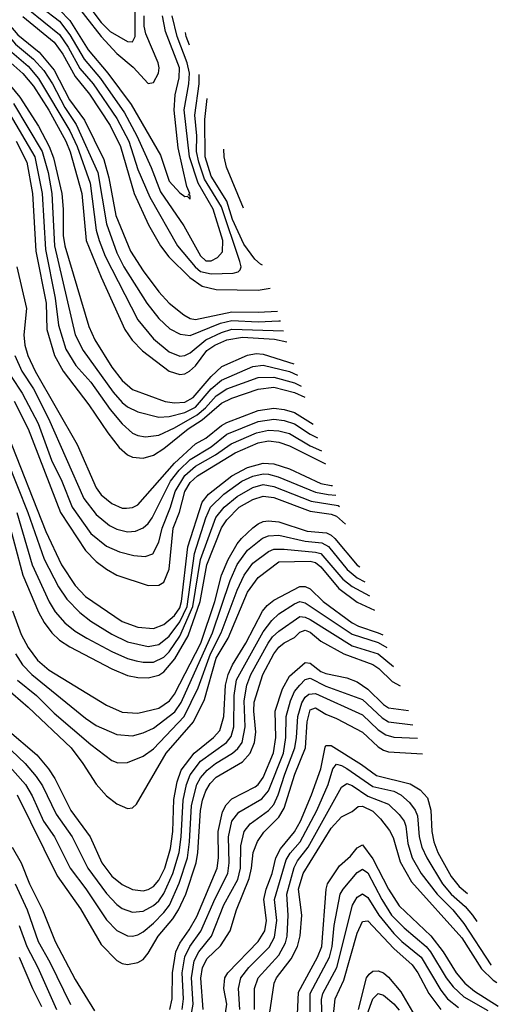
# Model space of a CAD drawing. Header units: inches. Extents: x 990535 to 1117859, y 769386 to 892122.
# Tile 666 of 1056: x 1094757 to 1096590, y 823909 to 827675. Entities that reach past the tile are written whole.
import ezdxf

# ---------------------------------------------------------------- set-up
doc = ezdxf.new("R2010")
doc.units = ezdxf.units.IN
doc.header["$MEASUREMENT"] = 0
doc.layers.add('B0892', color=7, linetype='Continuous')

msp = doc.modelspace()

# ---------------------------------------------------------------- linework, layer by layer
at = {"layer": 'B0892', "color": 5}
for points, elevation in [([(1094770, 827777.1), (1094910, 827668.4), (1094950, 827617.2), (1095003.9, 827523.9), (1095067, 827450), (1095158.7, 827318.7), (1095206.2, 827230), (1095261, 827110), (1095296.6, 827016.6), (1095386.5, 826886.5), (1095450, 826771.6), (1095470, 826752.7), (1095490, 826752.2), (1095515.1, 826764.9), (1095533.7, 826786.3), (1095535.7, 826830), (1095498.6, 826950), (1095440.2, 827050), (1095407.7, 827150), (1095387.2, 827330), (1095405.7, 827430), (1095407.2, 827470), (1095399, 827510), (1095360.5, 827610), (1095340.8, 827690)], 5060), ([(1094950, 827764.1), (1095070, 827610.1), (1095130, 827545.7), (1095192.5, 827492.5), (1095250, 827430.1), (1095270, 827435.1), (1095288.8, 827470), (1095291.5, 827490), (1095287.7, 827510), (1095240.8, 827620.8), (1095234.2, 827650), (1095234.5, 827690)], 5120), ([(1094790, 827715.2), (1094910, 827618.2), (1094943.5, 827570), (1094988.4, 827488.4), (1095038.5, 827430), (1095130, 827296.7), (1095175.4, 827210), (1095210, 827101.6), (1095255.4, 826995.4), (1095361.8, 826810), (1095429.6, 826729.6), (1095450, 826711.6), (1095490, 826702.7), (1095574.4, 826705.6), (1095594, 826710), (1095601.5, 826718.5), (1095605, 826730), (1095600.9, 826750), (1095530, 826958.5), (1095465.2, 827065.2), (1095442.8, 827130), (1095434.3, 827170), (1095435.1, 827230), (1095428.3, 827310), (1095444.7, 827430), (1095444.8, 827465)], 5040), ([(1095006.5, 827746.5), (1095070, 827664.3), (1095103.4, 827630), (1095170, 827591.7), (1095190, 827590.2), (1095199, 827610), (1095199.1, 827710)], 5140), ([(1094642.1, 827690), (1094667.7, 827667.7), (1094740.9, 827580.9), (1094810, 827524), (1094850, 827479.9), (1094883.1, 827430), (1094930, 827338.6), (1094974, 827274), (1095056.1, 827090), (1095090, 826893.7), (1095130, 826783.3), (1095156.7, 826730), (1095244.2, 826590), (1095290, 826531.6), (1095332.5, 826492.5), (1095371.7, 826471.7), (1095410, 826466.5), (1095526.5, 826513.5), (1095570, 826524), (1095670, 826518.6), (1095750, 826522.9), (1095755.9, 826522.4)], 4960), ([(1094670, 827709.6), (1094750, 827616.3), (1094831.5, 827550), (1094890, 827481.2), (1094948.8, 827368.7), (1095005.1, 827290), (1095079.4, 827139.4), (1095098.6, 827070), (1095125.7, 826925.7), (1095181.7, 826790), (1095230, 826713.9), (1095290, 826634.1), (1095330, 826590.1), (1095385.4, 826545.4), (1095410, 826531.8), (1095430, 826528), (1095570, 826556.9), (1095670, 826555.6), (1095744.1, 826560.5)], 4980), ([(1094770, 827686.6), (1094890, 827588.7), (1094923.3, 827543.3), (1094970, 827457.6), (1095024.3, 827390), (1095104, 827270), (1095144, 827190), (1095196.1, 827010), (1095250.4, 826890), (1095297.2, 826810), (1095328, 826768), (1095408.7, 826688.7), (1095455.7, 826655.7), (1095510, 826642.7), (1095670, 826639.9), (1095715.9, 826648)], 5020), ([(1094910, 827712.9), (1094950, 827671.1), (1095019.1, 827559), (1095095.1, 827470), (1095183.7, 827350), (1095296, 827156), (1095330, 827057.5), (1095370, 827012.6), (1095390, 826998.9), (1095399.3, 826999.3), (1095410, 826987.9), (1095410, 827002), (1095404, 827004), (1095408.3, 827010), (1095397, 827037), (1095364.7, 827184.8), (1095349.1, 827329.1), (1095352.7, 827387.3), (1095368.3, 827451.7), (1095368.9, 827490), (1095316.2, 827630), (1095304.2, 827690)], 5080), ([(1094596.1, 827676.1), (1094630, 827657.7), (1094655.5, 827635.5), (1094718.4, 827558.4), (1094790, 827496.7), (1094830, 827450.1), (1094950, 827249.4), (1094977.6, 827190), (1095027, 827050), (1095050.9, 826870), (1095061.5, 826830), (1095085.3, 826770), (1095210, 826527.1), (1095270, 826454.5), (1095330, 826405), (1095370, 826388.5), (1095390, 826390.5), (1095410, 826400.6), (1095470.2, 826449.8), (1095530, 826478.5), (1095570, 826490.7), (1095767.5, 826484.8)], 4940), ([(1095407.7, 827577.1), (1095394.7, 827610), (1095391.7, 827625.4)], 5040), ([(1094700.6, 827530), (1094769.5, 827469.5), (1094810, 827420.9), (1094869.2, 827329.2), (1094934.4, 827210), (1094950.3, 827169.7), (1094995.8, 827010), (1095012.5, 826830), (1095069.5, 826690), (1095160.6, 826490), (1095188.7, 826448.7), (1095228.1, 826408.1), (1095330, 826330.4), (1095370, 826318.4), (1095390, 826320.2), (1095408.1, 826330), (1095430, 826350.7), (1095473.8, 826410), (1095504.3, 826430), (1095550, 826449.8), (1095610, 826460.3), (1095733.2, 826453.2), (1095780.5, 826442.5)], 4920), ([(1094721.8, 827421.8), (1094758.6, 827378.6), (1094830, 827268), (1094870.8, 827190), (1094886.8, 827146.8), (1094918.8, 827010), (1094924.5, 826950), (1094924, 826850), (1094930.2, 826810.2), (1095021.9, 826501.9), (1095045.3, 826450), (1095110, 826345.9), (1095150, 826295.4), (1095190, 826260.3), (1095314.3, 826214.3), (1095349.6, 826209.6), (1095390, 826212.2), (1095421.5, 826230), (1095490, 826310.6), (1095531.9, 826348.1), (1095630, 826391.3), (1095662.5, 826397.5), (1095690, 826395.9), (1095807.5, 826358.1)], 4880), ([(1094733.7, 827353.7), (1094844.2, 827170), (1094866.5, 827090), (1094880.9, 827010), (1094890.4, 826810), (1094970.4, 826470), (1095000.6, 826410), (1095115.8, 826250), (1095150, 826210.4), (1095170, 826194.7), (1095210, 826175.4), (1095290, 826154.8), (1095330, 826157.3), (1095390, 826172.5), (1095430, 826192.4), (1095490, 826262.9), (1095530, 826296.1), (1095650, 826349), (1095690, 826353.2), (1095790, 826329.3), (1095821.7, 826315.3)], 4860), ([(1095686.9, 826735.4), (1095679.8, 826739.8), (1095658.4, 826758.4), (1095616.1, 826816.1), (1095572.3, 826910), (1095550, 826980.4), (1095490, 827076.7), (1095467.8, 827150), (1095466.9, 827293.1), (1095475.4, 827373)], 5020), ([(1094717.6, 827317.6), (1094815.6, 827150), (1094843.8, 827010), (1094856.4, 826796.4), (1094893.7, 826610), (1094906, 826506), (1094934.6, 826414.6), (1094972.5, 826352.5), (1095030, 826288.9), (1095104.4, 826184.4), (1095150, 826129.1), (1095190, 826094), (1095210, 826085.1), (1095239.7, 826079.7), (1095290, 826085.8), (1095350, 826114), (1095436.4, 826163.6), (1095468.3, 826190), (1095510, 826236.6), (1095550, 826262.9), (1095670, 826305.8), (1095730, 826307.7), (1095810, 826285.5), (1095835.5, 826273.8)], 4840), ([(1094744.3, 827210), (1094785.1, 827130), (1094807.1, 827010), (1094819, 826790), (1094858.5, 826590), (1094861.6, 826490), (1094890.6, 826390), (1094924.2, 826330), (1095021.7, 826201.7), (1095094.5, 826094.5), (1095138.5, 826038.5), (1095170, 826011.1), (1095190, 826001.9), (1095230, 825997.3), (1095270, 826009.3), (1095310, 826034.7), (1095402, 826110), (1095456, 826144), (1095530, 826208.8), (1095570, 826227.9), (1095670, 826262.1), (1095730, 826269.3), (1095810, 826249.5), (1095849.3, 826230.5)], 4820), ([(1095614.3, 826954.1), (1095549.9, 827110.1), (1095539.8, 827150), (1095539.4, 827179.8)], 4980), ([(1094747.2, 826730), (1094783.2, 826570), (1094773.7, 826470), (1094777.5, 826430), (1094788.3, 826390), (1094816.9, 826330), (1094978.1, 826050), (1095050, 825884), (1095070, 825857), (1095110, 825825.1), (1095150, 825807.2), (1095166, 825806), (1095190, 825809.1), (1095210, 825818.8), (1095350, 825978.5), (1095430, 826052.1), (1095470, 826074.3), (1095530, 826122.9), (1095550, 826133.6), (1095670, 826180), (1095730, 826189), (1095770, 826184.1), (1095810, 826172.3), (1095881.3, 826127.7)], 4780), ([(1094739.3, 826390), (1094765.2, 826330), (1094810, 826262.8), (1094867.2, 826150), (1095003.1, 825843.1), (1095050, 825782.7), (1095100.8, 825740.8), (1095130, 825726), (1095170, 825716.3), (1095200.7, 825719.3), (1095230, 825731.6), (1095250, 825748.5), (1095264.9, 825770), (1095334.8, 825910), (1095367.6, 825952.4), (1095410, 825993.1), (1095490, 826041.5), (1095550.7, 826089.3), (1095670, 826138.3), (1095730, 826147.3), (1095770, 826141.9), (1095810, 826128.7), (1095870, 826089.2), (1095897.4, 826075.8)], 4760), ([(1094725.4, 826310), (1094767, 826247), (1094828.6, 826130), (1094879.8, 825990), (1094918.9, 825910), (1094957.9, 825810), (1095030, 825709.2), (1095090, 825661.9), (1095139.5, 825639.5), (1095195, 825625), (1095237.9, 825622.1), (1095267.8, 825632.2), (1095290, 825676.1), (1095303.3, 825730), (1095335.2, 825810), (1095352.7, 825870), (1095390, 825931.7), (1095430, 825967.2), (1095506.7, 826010), (1095567.7, 826052.3), (1095664.7, 826095.3), (1095710, 826105.2), (1095750, 826102.7), (1095790, 826091.8), (1095870, 826044.8), (1095912.9, 826025.9)], 4740), ([(1094736.2, 826216.1), (1094789.6, 826109.6), (1094913.2, 825790), (1095010, 825644.3), (1095050, 825602.1), (1095090, 825572.8), (1095130, 825550.5), (1095250, 825510.6), (1095290, 825512.2), (1095310, 825523.5), (1095330, 825572.9), (1095344.5, 825730), (1095368.8, 825791.2), (1095389.8, 825870), (1095410, 825905), (1095438, 825930), (1095582.3, 826017.7), (1095670, 826056.7), (1095710, 826063.6), (1095750, 826058.9), (1095790, 826045.6), (1095928.4, 825976.2)], 4720), ([(1094668.2, 826088.2), (1094788.6, 825790), (1094851, 825611), (1094905.6, 825505.6), (1094938.6, 825458.5), (1094987.3, 825407.3), (1095030, 825374.7), (1095110, 825324.5), (1095170, 825295.5), (1095250, 825277.2), (1095290, 825285.1), (1095330, 825317.5), (1095370, 825372.3), (1095398.7, 825430), (1095426.3, 825633.7), (1095470, 825769.6), (1095488.6, 825810), (1095539.7, 825860.3), (1095608.4, 825910), (1095650, 825929.4), (1095690, 825937.8), (1095710, 825937.1), (1095746.9, 825926.9), (1095890, 825868.3), (1095938.7, 825858.7), (1095967.5, 825856.9)], 4660), ([(1094710.3, 826090), (1094857.4, 825717.4), (1094917.9, 825590), (1094970, 825511), (1095009.2, 825469.2), (1095150, 825373.7), (1095210, 825351.2), (1095270, 825346.4), (1095310, 825361.4), (1095350, 825395.9), (1095370, 825425.2), (1095377.6, 825450), (1095401.2, 825658.8), (1095455.8, 825830), (1095479.9, 825860.1), (1095570, 825930.5), (1095630, 825961.9), (1095690, 825978.4), (1095730, 825976.1), (1095790, 825957.1), (1095910, 825901.4), (1095950, 825892.7), (1095955.4, 825892.8)], 4680), ([(1094746.1, 825790), (1094805.9, 825590), (1094870, 825448.4), (1094893.7, 825410), (1094930, 825367.7), (1094970, 825336.2), (1095014.6, 825310), (1095110, 825258), (1095170, 825232), (1095203, 825223), (1095230, 825217.5), (1095270, 825217.8), (1095310, 825237.4), (1095330, 825257.8), (1095370, 825317.4), (1095420.7, 825430), (1095449.6, 825610.4), (1095508.9, 825771.1), (1095540.2, 825810), (1095590, 825851.2), (1095650, 825885.4), (1095690, 825896.6), (1095730, 825889.2), (1095873.8, 825833.8), (1095976.5, 825816.5), (1095982.4, 825812.5)], 4640), ([(1094705.7, 825790), (1094770, 825550.8), (1094830, 825408.9), (1094851, 825370), (1094880.4, 825330), (1094910, 825302.4), (1094950, 825276.7), (1095110, 825191.8), (1095170, 825166.7), (1095210, 825158.6), (1095250, 825157.8), (1095290, 825168), (1095310, 825181.2), (1095351.4, 825230), (1095402.1, 825317.9), (1095448.4, 825450), (1095473.9, 825590), (1095530, 825730.9), (1095550, 825762.2), (1095597.8, 825810), (1095650, 825839.6), (1095690, 825852.7), (1095730, 825846.9), (1095870, 825794.8), (1095950, 825783.4), (1095970, 825776.6), (1096004.8, 825746)], 4620), ([(1094730, 825413.5), (1094763.8, 825323.8), (1094790, 825273.8), (1094825.7, 825225.7), (1094870, 825186.5), (1095090, 825052.7), (1095150, 825026.7), (1095210, 825022.1), (1095290, 825042.1), (1095331.1, 825070), (1095350, 825095.9), (1095450.8, 825290), (1095504.8, 825450), (1095530, 825550), (1095555.3, 825610), (1095589.8, 825670.2), (1095606.7, 825690), (1095650, 825732), (1095670, 825747), (1095690, 825755), (1095710, 825757.9), (1095750, 825754.3), (1095858.6, 825718.6), (1095932.5, 825712.5), (1095950, 825704), (1095964.5, 825690), (1096050, 825589), (1096059.8, 825582.4)], 4580), ([(1094741, 825250), (1094767.8, 825207.8), (1094803.4, 825170), (1095010, 825003.4), (1095050, 824976.1), (1095130, 824940.6), (1095190, 824936), (1095230, 824947), (1095270, 824965.9), (1095351.9, 825028.1), (1095376.3, 825063.7), (1095495.3, 825330), (1095563.6, 825530), (1095590, 825591), (1095630, 825645.7), (1095687.7, 825692.3), (1095710, 825701), (1095750, 825703.6), (1095850, 825679.9), (1095914.4, 825674.4), (1095939.5, 825659.5), (1096011.6, 825571.6), (1096050, 825540), (1096079.1, 825525)], 4560), ([(1094749.1, 825149.1), (1094821.8, 825090), (1094890, 825022.9), (1095030, 824902.4), (1095110, 824842), (1095133.3, 824833.3), (1095170, 824833.8), (1095230, 824857.6), (1095270, 824886), (1095387.7, 825010), (1095440.2, 825119.8), (1095488.2, 825250), (1095528.5, 825330), (1095590, 825492.6), (1095617, 825550), (1095650, 825595.7), (1095710, 825640.4), (1095730, 825649.8), (1095769.7, 825650.3), (1095890, 825638.9), (1095910, 825632.8), (1095995.2, 825535.2), (1096030, 825506.6), (1096097.1, 825471.5)], 4540), ([(1094701.7, 825121.7), (1094790, 825045.5), (1094954.4, 824890), (1094999.4, 824830), (1095050, 824750.9), (1095090, 824706), (1095130, 824676.2), (1095170, 824658.7), (1095190, 824660.5), (1095204.9, 824675.1), (1095318.6, 824870), (1095422.9, 824990), (1095465.1, 825074.9), (1095510, 825232.5), (1095555.4, 825310), (1095630, 825484.9), (1095670, 825541.3), (1095750, 825600.8), (1095870, 825604.1), (1095890, 825599.4), (1095910, 825582.4), (1095979.3, 825499.3), (1096050, 825446.7), (1096115.6, 825416.5)], 4520), ([(1094710, 824960.6), (1094823.2, 824863.2), (1094867.9, 824810), (1094892.3, 824772.3), (1094953, 824650), (1095027.8, 824550), (1095072, 824450), (1095110, 824399.9), (1095150, 824367), (1095190, 824347.9), (1095230, 824343.1), (1095250, 824347.7), (1095270, 824359.9), (1095290, 824384.6), (1095313.2, 824430), (1095335.5, 824504.5), (1095344.4, 824570), (1095347.9, 824692.1), (1095360.2, 824759.8), (1095375.9, 824804.1), (1095425.2, 824870), (1095499.7, 824930), (1095523.4, 824956.6), (1095538.7, 825010), (1095545, 825130), (1095555.8, 825170), (1095572.5, 825207.5), (1095623.9, 825290), (1095687.3, 825412.7), (1095705.2, 825434.8), (1095730, 825454.4), (1095830, 825507), (1095850, 825507), (1095870, 825497.8), (1095919.4, 825450), (1096030, 825367.5), (1096054.8, 825354.8), (1096129.9, 825330.1), (1096147.4, 825322.3)], 4480), ([(1094566.1, 825030), (1094778.4, 824830), (1094821, 824781), (1094844.8, 824744.8), (1094896.7, 824636.7), (1094958, 824550), (1095017.8, 824430), (1095090, 824333.3), (1095130, 824290.6), (1095150, 824275.7), (1095190, 824261.7), (1095230, 824265.8), (1095270, 824287.4), (1095290, 824305.2), (1095310, 824333.1), (1095344.2, 824410), (1095368.2, 824490), (1095376.3, 824550), (1095382.8, 824690), (1095395.7, 824750), (1095410, 824787), (1095450, 824838.7), (1095548.9, 824910), (1095567, 824933), (1095577.8, 824970), (1095579.1, 825090), (1095587.7, 825150), (1095690, 825334.1), (1095722.9, 825377.1), (1095750, 825403.1), (1095810, 825441.3), (1095830, 825449.2), (1095850, 825444.8), (1096030, 825324.6), (1096130, 825292.3), (1096163.6, 825274.4)], 4460), ([(1094690.1, 824850), (1094779.6, 824750), (1094805.9, 824705.9), (1094849.1, 824609.1), (1094890.3, 824550.2), (1094951.1, 824430), (1095011.1, 824351.1), (1095090, 824231.8), (1095130, 824191.6), (1095170, 824170.6), (1095190, 824169.6), (1095210, 824175.3), (1095230, 824185.9), (1095270, 824220.1), (1095310, 824260.4), (1095331.1, 824288.9), (1095368.1, 824371.9), (1095400, 824470), (1095407.6, 824530), (1095415.2, 824670), (1095436.3, 824750), (1095450, 824775.3), (1095475.1, 824804.9), (1095506.8, 824830), (1095572.7, 824870), (1095592.7, 824887.3), (1095609.1, 824910), (1095620.8, 824970), (1095616.4, 825070), (1095626.7, 825130), (1095642.4, 825170), (1095708.2, 825290), (1095726, 825314), (1095750, 825336.8), (1095830, 825392.1), (1095850, 825390.1), (1095870, 825380.8), (1096030, 825279.8), (1096130, 825249), (1096188.4, 825201.5)], 4440), ([(1094747.4, 824710), (1094900.9, 824400.9), (1094990, 824273.9), (1095070, 824138.5), (1095130, 824076.2), (1095150, 824065.7), (1095170, 824062.1), (1095210, 824068.9), (1095230, 824080.8), (1095250, 824104.2), (1095288.2, 824170), (1095343.3, 824236.6), (1095365.1, 824270), (1095393.5, 824330), (1095433.2, 824450), (1095440, 824490), (1095449.8, 824650), (1095457.2, 824690), (1095470, 824725.5), (1095486.9, 824753.1), (1095510, 824777.4), (1095610, 824836.3), (1095640.5, 824870), (1095656.6, 824910), (1095662, 824950), (1095653.5, 825030), (1095655.3, 825064.7), (1095688.4, 825170), (1095730, 825249.3), (1095750, 825275), (1095770, 825291.3), (1095810, 825312.1), (1095830, 825332.8), (1095850, 825340.2), (1095870, 825332.7), (1095910, 825298.5), (1095998.5, 825250), (1096110, 825208.3), (1096132.9, 825192.9), (1096183.7, 825143.7), (1096213.6, 825127.2)], 4420), ([(1095331.8, 823890), (1095341.3, 823930), (1095342.5, 824030), (1095355.6, 824110), (1095370, 824142.6), (1095406.4, 824193.6), (1095435.2, 824244.8), (1095513.9, 824430), (1095518.2, 824470), (1095517.9, 824570), (1095534.3, 824645.7), (1095548.5, 824671.5), (1095570, 824695), (1095658.5, 824741.5), (1095670.3, 824749.7), (1095690, 824776.3), (1095729.5, 824870.5), (1095737.6, 824930), (1095735.5, 825030), (1095763.7, 825116.3), (1095790, 825163.6), (1095850, 825216.1), (1095870, 825213.5), (1095910, 825182.6), (1095930, 825174.2), (1096010, 825158), (1096050, 825142.6), (1096090, 825114.6), (1096150, 825056.2), (1096170, 825043.6), (1096245.6, 825032.3)], 4380), ([(1095379.7, 823890), (1095384.8, 823930), (1095379.3, 824030), (1095390, 824090.7), (1095408.5, 824130), (1095450.6, 824189.4), (1095505.7, 824314.3), (1095554.7, 824410), (1095560, 824450), (1095556.7, 824550), (1095570, 824609.5), (1095596.1, 824643.9), (1095684.4, 824695.6), (1095710, 824725.8), (1095767, 824870), (1095776.1, 824930), (1095777.1, 825010), (1095794.6, 825070), (1095810, 825104.9), (1095829.6, 825130), (1095850, 825151.5), (1095870, 825155.9), (1095930, 825126.3), (1096070, 825075.1), (1096145, 825005), (1096170, 824990.1), (1096263.3, 824978.4)], 4360), ([(1095410, 823847.4), (1095422.3, 823910), (1095414.8, 824010), (1095425.1, 824074.9), (1095443.3, 824110), (1095492.5, 824170), (1095539.2, 824290), (1095593.3, 824386.7), (1095603.5, 824430), (1095604.8, 824515.2), (1095616.3, 824570), (1095640.5, 824599.5), (1095710.1, 824649.9), (1095730, 824674), (1095747.5, 824710), (1095772.1, 824790), (1095810.4, 824890), (1095817.5, 824930), (1095822.5, 825010), (1095837.4, 825062.6), (1095850, 825083.5), (1095864.7, 825095.3), (1095890, 825097.5), (1096070, 825016.8), (1096130, 824958.5), (1096159.2, 824939.2), (1096190, 824931.2), (1096280, 824927.6)], 4340), ([(1095459.8, 823890), (1095450.7, 824009.3), (1095457.5, 824050), (1095475.8, 824084.2), (1095526.7, 824133.3), (1095563.7, 824190), (1095588, 824270), (1095636.2, 824390), (1095645.6, 824430), (1095651.4, 824490), (1095667.6, 824532.4), (1095692, 824568), (1095750, 824625.2), (1095770, 824659.1), (1095811.4, 824790), (1095851.8, 824890), (1095858.7, 824990), (1095867.8, 825030), (1095870, 825034.9), (1095890, 825043.3), (1095930, 825018.5), (1095970, 825002.2), (1096070, 824949.7), (1096130, 824893.5), (1096150, 824881.2), (1096170, 824875.3), (1096300.1, 824866.6)], 4320), ([(1095541.2, 823850), (1095550.5, 823910), (1095539.1, 823970), (1095542.7, 824010), (1095554.9, 824030), (1095670, 824150), (1095696, 824190), (1095702.7, 824230), (1095692.5, 824310), (1095701.4, 824350), (1095724.2, 824410), (1095738, 824470), (1095756, 824504), (1095810, 824569.4), (1095832, 824610), (1095874.6, 824710), (1095910.5, 824809.5), (1095927, 824893), (1095930, 824898.8), (1095950, 824898.9), (1096066.1, 824826.1), (1096123.8, 824783.8), (1096253, 824753), (1096291.1, 824730), (1096318.3, 824698.3), (1096332.2, 824652.2), (1096335.8, 824570), (1096342.5, 824530), (1096358.9, 824490), (1096410, 824398.2), (1096440.2, 824360.2), (1096472, 824333.5)], 4280), ([(1095600.5, 823890), (1095595.1, 823970), (1095604.1, 824010), (1095634.8, 824050), (1095712.2, 824127.8), (1095733.5, 824166.5), (1095742.6, 824230), (1095733.1, 824310), (1095778, 824462), (1095793.1, 824486.9), (1095830.8, 824530), (1095895.1, 824650), (1095938.1, 824750), (1095956.1, 824810), (1095970, 824828.1), (1095990, 824822.8), (1096010, 824810.7), (1096110, 824741.6), (1096190, 824723.8), (1096216.9, 824710), (1096250, 824681.3), (1096271.8, 824651.8), (1096280.4, 824630), (1096287.4, 824550), (1096296.8, 824510), (1096316, 824470), (1096376.8, 824370), (1096410, 824330.6), (1096462.9, 824282.9), (1096491.3, 824250), (1096507.3, 824225.4)], 4260), ([(1095656.6, 823890), (1095657, 823970), (1095670.3, 824010), (1095750, 824097.3), (1095775.7, 824144.3), (1095781.9, 824170), (1095785.9, 824250), (1095780.7, 824330), (1095808, 824432), (1095821.7, 824458.3), (1095862.2, 824510), (1095990, 824739.3), (1096010, 824754.3), (1096030, 824746.5), (1096090, 824705.4), (1096170, 824675.2), (1096210, 824635.4), (1096229, 824610), (1096236.5, 824590), (1096244.1, 824524.1), (1096259.8, 824470), (1096294.1, 824410), (1096355.5, 824330), (1096415.2, 824270), (1096458.4, 824218.4), (1096560.8, 824060.8), (1096562.5, 824059.1)], 4240), ([(1095714.1, 823870), (1095732.3, 823990), (1095741, 824010), (1095797.3, 824082.7), (1095820.6, 824130), (1095831.4, 824171.4), (1095837.6, 824250), (1095825.2, 824350), (1095842.4, 824410), (1095950, 824582.3), (1095990, 824625.8), (1096030, 824647.1), (1096054, 824666), (1096070, 824667), (1096110, 824647.5), (1096139.1, 824619.1), (1096173.9, 824574), (1096187.8, 824547.8), (1096213.9, 824453.9), (1096257.4, 824377.4), (1096450, 824163.3), (1096525, 824045), (1096570, 824001.4), (1096584.5, 823992.9)], 4220), ([(1095821.6, 823870), (1095824.4, 823955.6), (1095897.9, 824090), (1095913.7, 824130), (1095930.4, 824349.6), (1095936, 824370), (1095981.4, 824438.6), (1096023.8, 824476.2), (1096050, 824507.3), (1096070, 824518.5), (1096110, 824466.1), (1096169.1, 824350), (1096210, 824285.7), (1096331.5, 824171.5), (1096378.3, 824110), (1096428.2, 824030), (1096461.7, 823990), (1096498.9, 823958.9), (1096590, 823902.7)], 4180), ([(1094728.9, 824510), (1094763, 824450), (1094794.6, 824370), (1094844.6, 824270), (1094892.9, 824150), (1094970, 824003.9), (1095043.9, 823883.9)], 4380), ([(1095870.2, 823869.8), (1095870, 823950), (1095944.2, 824090), (1095953.3, 824130), (1095961.2, 824210), (1095984.3, 824330), (1095996.2, 824350), (1096050, 824413.3), (1096070, 824426.7), (1096090, 824412.5), (1096143.5, 824310), (1096181.5, 824250), (1096230, 824201.3), (1096313.9, 824130), (1096330.3, 824110), (1096390, 824010.8), (1096416.5, 823976.5), (1096457.9, 823937.9), (1096550, 823885.6)], 4160), ([(1094740.5, 824370), (1094785.8, 824270), (1094828.1, 824150), (1094873.3, 824070), (1094951.7, 823908.3)], 4360), ([(1095915, 823850), (1095912.7, 823927.3), (1095918, 823950), (1095972, 824050), (1096031.3, 824288.7), (1096050, 824319.1), (1096070, 824331.1), (1096090, 824317.4), (1096132.6, 824250), (1096190, 824180.1), (1096220.4, 824150), (1096295, 824090), (1096370, 823963.4), (1096394.9, 823930), (1096437, 823897)], 4140), ([(1095948.6, 823771.4), (1095965.3, 823930), (1095998.1, 824001.9), (1096050, 824181.4), (1096070, 824226.1), (1096090, 824228.2), (1096190, 824122.1), (1096260.3, 824060.3), (1096282.1, 824030), (1096323.3, 823950), (1096369.6, 823889.6)], 4120), ([(1094756, 824210), (1094784.7, 824130), (1094827.2, 824050), (1094898.1, 823890)], 4340), ([(1094756, 824090), (1094806.4, 823970), (1094840.8, 823900.8)], 4320), ([(1096054.7, 823890), (1096085.8, 824010), (1096095.3, 824024.7), (1096110, 824036.1), (1096130, 824037.1), (1096149.9, 824030.1), (1096170, 824012.9), (1096216.6, 823956.6), (1096270, 823865.8)], 4080), ([(1096065.8, 823810), (1096110, 823930.8), (1096130, 823950.6), (1096150, 823943.6), (1096190, 823910.8), (1096210, 823886.6)], 4060)]:
    msp.add_lwpolyline(points, dxfattribs=dict(at, elevation=elevation))

doc.saveas('drawing.dxf')
